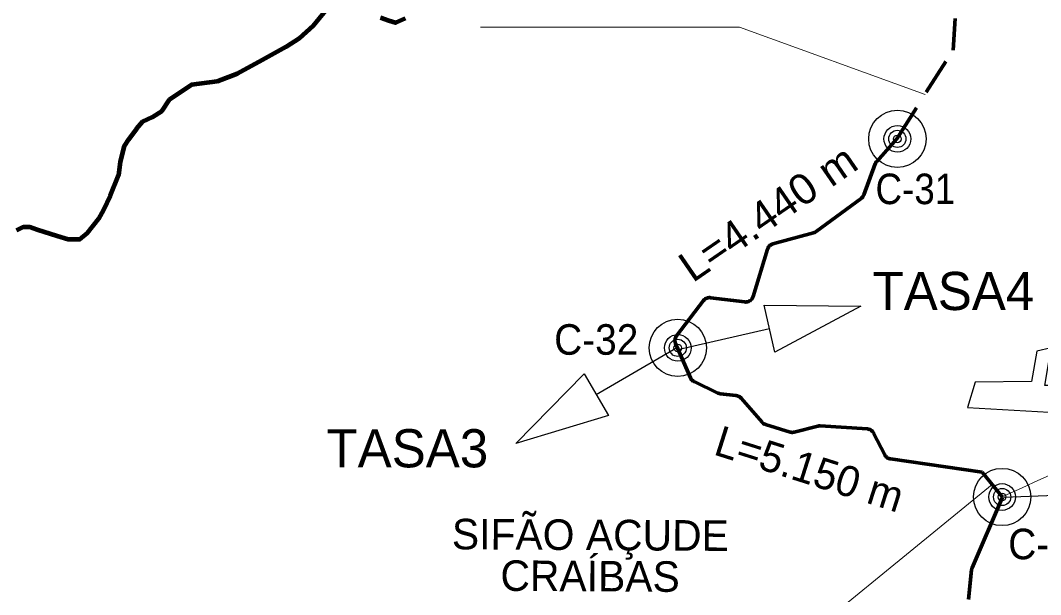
# Model space of a CAD drawing. Extents: x -1643653 to 4543381, y 1624270 to 13878484.
# Drawn here: x 731879 to 745235, y 8933563 to 8941082 of the extents above; entities that cross this region are included whole.
import ezdxf
from ezdxf.enums import TextEntityAlignment as Align

# ---------------------------------------------------------------- set-up
doc = ezdxf.new("R2010")
doc.units = 0
doc.header["$LTSCALE"] = 160
doc.linetypes.add('MEDIUM_DASHED', pattern=[4.5, 3, -1.5])
for name, color, linetype, lineweight in [('15', 7, 'Continuous', 25), ('21', 7, 'Continuous', 25), ('24', 7, 'Continuous', 25), ('50', 7, 'Continuous', 13), ('53', 7, 'Continuous', 106), ('54', 7, 'Continuous', 25), ('60', 7, 'Continuous', 13), ('61', 7, 'Continuous', 70)]:
    doc.layers.add(name, color=color, linetype=linetype, lineweight=lineweight)

msp = doc.modelspace()

# ---------------------------------------------------------------- linework, layer by layer
at = {"layer": '15'}
for centre, radius in [((743360.2, 8939530.1), 375), ((743360.2, 8939530.1), 175), ((743360.2, 8939530.1), 112.5), ((743360.2, 8939530.1), 50), ((740485.2, 8936793.2), 375), ((740485.2, 8936793.2), 175), ((740485.2, 8936793.2), 112.5), ((740485.2, 8936793.2), 50), ((744731.4, 8934840.9), 375), ((744731.4, 8934840.9), 175), ((744731.4, 8934840.9), 112.5), ((744731.4, 8934840.9), 50)]:
    msp.add_circle(centre, radius, dxfattribs=at)
at = {"layer": '21'}
msp.add_lwpolyline([(745187, 8936748.8), (745117.1, 8936352.5), (744378.8, 8936344.3), (744279.6, 8936014.5), (745653.1, 8935932.8), (745681.3, 8936302.9), (745288.9, 8936302.6), (745373.5, 8936795.4)], close=True, dxfattribs=at)
at = {"layer": '24', "lineweight": 53}
for points in [[(735929.7, 8941275.2), (735710.7, 8941012.2), (735528.2, 8940844.2), (735360.4, 8940734.6), (735046.5, 8940559.2), (734718.1, 8940383.8), (734455.3, 8940281.6)], [(736915, 8941107.2), (736790.9, 8941048.7), (736703.3, 8941077.9), (736593.9, 8941114.5)], [(734455.3, 8940281.6), (734119.6, 8940237.7), (733827.7, 8940040.4), (733725.5, 8939887), (733608.7, 8939813.9), (733477.3, 8939755.5), (733397, 8939660.5), (733294.9, 8939521.7), (733236.5, 8939434), (733185.4, 8939229.4), (733163.5, 8939054.1), (733054, 8938783.7), (732966.4, 8938601.1), (732900.7, 8938484.2), (732754.8, 8938294.2), (732652.6, 8938213.8), (732506.6, 8938213.8), (732360.6, 8938257.7), (732097.9, 8938338), (732003, 8938374.6), (731915.4, 8938374.6), (731827.8, 8938330.7)]]:
    msp.add_lwpolyline(points, dxfattribs=at)
at = {"layer": '50'}
for points in [[(743722.1, 8940113), (741293.7, 8940995.2), (737904.2, 8940995.2)], [(744603, 8935004.2), (741333.7, 8932333.2), (737533.2, 8932333.2)]]:
    msp.add_lwpolyline(points, dxfattribs=at)
msp.add_spline([(744731.4, 8934840.9), (748144.5, 8936505), (751968, 8938225.1), (754398.4, 8938284.4)], degree=3, dxfattribs=at)
at = {"layer": '53'}
for points in [[(735929.7, 8941275.2), (735710.7, 8941012.2), (735528.2, 8940844.2), (735360.4, 8940734.6), (735046.5, 8940559.2), (734718.1, 8940383.8), (734455.3, 8940281.6)], [(735929.7, 8941275.2), (735710.7, 8941012.2), (735528.2, 8940844.2), (735360.4, 8940734.6), (735046.5, 8940559.2), (734718.1, 8940383.8), (734455.3, 8940281.6)], [(735929.7, 8941275.2), (735710.7, 8941012.2), (735528.2, 8940844.2), (735360.4, 8940734.6), (735046.5, 8940559.2), (734718.1, 8940383.8), (734455.3, 8940281.6)], [(736915, 8941107.2), (736790.9, 8941048.7), (736703.3, 8941077.9), (736593.9, 8941114.5)], [(736915, 8941107.2), (736790.9, 8941048.7), (736703.3, 8941077.9), (736593.9, 8941114.5)], [(736915, 8941107.2), (736790.9, 8941048.7), (736703.3, 8941077.9), (736593.9, 8941114.5)], [(734455.3, 8940281.6), (734119.6, 8940237.7), (733827.7, 8940040.4), (733725.5, 8939887), (733608.7, 8939813.9), (733477.3, 8939755.5), (733397, 8939660.5), (733294.9, 8939521.7), (733236.5, 8939434), (733185.4, 8939229.4), (733163.5, 8939054.1), (733054, 8938783.7), (732966.4, 8938601.1), (732900.7, 8938484.2), (732754.8, 8938294.2), (732652.6, 8938213.8), (732506.6, 8938213.8), (732360.6, 8938257.7), (732097.9, 8938338), (732003, 8938374.6), (731915.4, 8938374.6), (731827.8, 8938330.7)], [(734455.3, 8940281.6), (734119.6, 8940237.7), (733827.7, 8940040.4), (733725.5, 8939887), (733608.7, 8939813.9), (733477.3, 8939755.5), (733397, 8939660.5), (733294.9, 8939521.7), (733236.5, 8939434), (733185.4, 8939229.4), (733163.5, 8939054.1), (733054, 8938783.7), (732966.4, 8938601.1), (732900.7, 8938484.2), (732754.8, 8938294.2), (732652.6, 8938213.8), (732506.6, 8938213.8), (732360.6, 8938257.7), (732097.9, 8938338), (732003, 8938374.6), (731915.4, 8938374.6), (731827.8, 8938330.7)], [(734455.3, 8940281.6), (734119.6, 8940237.7), (733827.7, 8940040.4), (733725.5, 8939887), (733608.7, 8939813.9), (733477.3, 8939755.5), (733397, 8939660.5), (733294.9, 8939521.7), (733236.5, 8939434), (733185.4, 8939229.4), (733163.5, 8939054.1), (733054, 8938783.7), (732966.4, 8938601.1), (732900.7, 8938484.2), (732754.8, 8938294.2), (732652.6, 8938213.8), (732506.6, 8938213.8), (732360.6, 8938257.7), (732097.9, 8938338), (732003, 8938374.6), (731915.4, 8938374.6), (731827.8, 8938330.7)]]:
    msp.add_lwpolyline(points, dxfattribs=at)
at = {"layer": '54'}
for p, q in [((740484.8, 8936772.3), (741685.2, 8937045.8)), ((740483.7, 8936798.4), (739419.1, 8936180.2)), ((744753.2, 8934837.8), (745983.2, 8934887.6))]:
    msp.add_line(p, q, dxfattribs=at)
for points in [[(741615, 8937353.7), (742880.5, 8937341.1), (741755.3, 8936738)], [(739577.7, 8935907.1), (738365.7, 8935542.7), (739260.6, 8936453.2)]]:
    msp.add_lwpolyline(points, close=True, dxfattribs=at)
at = {"layer": '60', "lineweight": 25}
msp.add_spline([(814781, 9009175.5), (814787.2, 9009173.4), (814796.9, 9009173.4), (814799.4, 9009172.4), (814805.1, 9009174.5), (814805.6, 9009176.5), (814811.7, 9009179.5), (814811.7, 9009179.5), (814801.5, 9009181), (814790.7, 9009181.5), (814784.1, 9009183.1), (814777.4, 9009185.1), (814778.4, 9009175.5)], degree=3, dxfattribs=at)
at = {"layer": '61', "linetype": 'MEDIUM_DASHED'}
for p, q in [((743353.6, 8939532), (744090.6, 8940694)), ((744468.3, 8935167.7), (744737.6, 8934840.7))]:
    msp.add_line(p, q, dxfattribs=at)
at = {"layer": '61'}
for points in [[(744090.6, 8940694), (744118.5, 8941105.6)], [(743352.3, 8939530.6), (743090, 8939234.8), (743088.1, 8939232.7), (743086.3, 8939230.5), (743084.6, 8939228.3), (743082.9, 8939226), (743081.3, 8939223.6), (743079.8, 8939221.2), (743078.4, 8939218.8)], [(743078.4, 8939218.8), (743077, 8939216.4), (743075.7, 8939213.9), (743074.4, 8939211.3), (743073.2, 8939208.8), (743072.1, 8939206.1), (743071.1, 8939203.5), (743071, 8939203.1), (742921.2, 8938797.3), (742920.1, 8938794.6), (742919, 8938792), (742917.9, 8938789.4), (742916.6, 8938786.9), (742915.3, 8938784.4), (742914, 8938781.9), (742912.5, 8938779.5), (742911, 8938777.1), (742909.4, 8938774.8), (742907.8, 8938772.5), (742906, 8938770.2), (742904.3, 8938768), (742902.4, 8938765.9), (742900.5, 8938763.8), (742898.6, 8938761.7), (742896.6, 8938759.8), (742894.5, 8938757.8), (742892.4, 8938755.9), (742890.2, 8938754.1), (742888, 8938752.4), (742886.6, 8938751.4), (742296.5, 8938317.1), (742294.2, 8938315.4), (742291.8, 8938313.8), (742289.5, 8938312.3), (742287, 8938310.9), (742284.5, 8938309.5), (742282, 8938308.2), (742279.5, 8938307), (742276.9, 8938305.8), (742274.3, 8938304.7), (742271.7, 8938303.7), (742269, 8938302.8), (742266.3, 8938301.9), (742263.8, 8938301.2), (741730.1, 8938154.2), (741727.3, 8938153.5), (741724.6, 8938152.6), (741722, 8938151.7), (741719.3, 8938150.6), (741716.7, 8938149.6), (741714.2, 8938148.4), (741711.6, 8938147.2), (741709.1, 8938145.8), (741706.6, 8938144.5), (741704.2, 8938143), (741701.8, 8938141.5), (741699.5, 8938139.9), (741697.2, 8938138.3), (741694.9, 8938136.6), (741692.7, 8938134.8), (741690.6, 8938132.9), (741688.5, 8938131), (741686.4, 8938129.1), (741684.4, 8938127.1), (741682.5, 8938125), (741680.6, 8938122.9), (741678.8, 8938120.7), (741677.1, 8938118.5), (741675.4, 8938116.2), (741673.8, 8938113.9), (741672.2, 8938111.5), (741670.7, 8938109.1), (741669.3, 8938106.7), (741668, 8938104.2), (741666.7, 8938101.7), (741665.5, 8938099.1), (741664.4, 8938096.5), (741663.3, 8938093.9), (741662.3, 8938091.2), (741661.4, 8938088.6), (741661, 8938087.1), (741470.4, 8937464.9), (741469.5, 8937462.2), (741468.6, 8937459.5), (741467.6, 8937456.9), (741466.5, 8937454.3), (741465.3, 8937451.7), (741464.1, 8937449.2), (741462.8, 8937446.6), (741461.4, 8937444.2), (741460, 8937441.7), (741458.4, 8937439.3), (741456.8, 8937437), (741455.2, 8937434.7), (741453.5, 8937432.5), (741451.7, 8937430.3), (741449.9, 8937428.1), (741448, 8937426), (741446, 8937424), (741444, 8937422), (741441.9, 8937420.1)], [(740844.3, 8937433.7), (740846.7, 8937435.3), (740849.1, 8937436.8), (740851.5, 8937438.3), (740854, 8937439.6), (740856.5, 8937440.9), (740859, 8937442.2), (740861.6, 8937443.3), (740864.2, 8937444.4), (740866.9, 8937445.4), (740869.5, 8937446.4), (740872.2, 8937447.2), (740875, 8937448), (740877.7, 8937448.7), (740880.5, 8937449.3), (740883.2, 8937449.9), (740886, 8937450.4), (740888.8, 8937450.8), (740891.6, 8937451.1), (740894.4, 8937451.3), (740897.3, 8937451.5), (740900.1, 8937451.6), (740902.9, 8937451.5), (740905.8, 8937451.5), (740908.6, 8937451.3), (740911.4, 8937451.1), (740913.7, 8937450.8), (741362.4, 8937394.9), (741365.2, 8937394.6), (741368.1, 8937394.4), (741370.9, 8937394.2), (741373.7, 8937394.2), (741376.6, 8937394.2), (741379.4, 8937394.3), (741382.2, 8937394.4), (741385, 8937394.7), (741387.8, 8937395), (741390.6, 8937395.4), (741393.4, 8937395.9), (741396.2, 8937396.5), (741398.9, 8937397.1), (741401.7, 8937397.8), (741404.4, 8937398.6), (741407.1, 8937399.5), (741409.7, 8937400.5), (741412.4, 8937401.5), (741415, 8937402.6), (741417.6, 8937403.8), (741420.1, 8937405), (741422.6, 8937406.3), (741425.1, 8937407.7), (741427.5, 8937409.2), (741429.9, 8937410.7), (741432.2, 8937412.3), (741434.5, 8937413.9), (741436.7, 8937415.7), (741438.9, 8937417.4), (741441.1, 8937419.3), (741443.2, 8937421.2), (741445.2, 8937423.2), (741447.2, 8937425.2), (741449.1, 8937427.2), (741451, 8937429.4), (741452.8, 8937431.6), (741454.5, 8937433.8), (741456.2, 8937436.1), (741457.8, 8937438.4), (741459.3, 8937440.8), (741460.8, 8937443.2), (741462.2, 8937445.6), (741463.6, 8937448.1), (741464.8, 8937450.7), (741466, 8937453.2), (741467.2, 8937455.8), (741468.2, 8937458.4), (741469.2, 8937461.1), (741470.1, 8937463.8), (741470.4, 8937464.9), (741661, 8938087.1), (741661.8, 8938089.8), (741662.8, 8938092.5), (741663.8, 8938095.1), (741664.9, 8938097.7), (741666.1, 8938100.3), (741667.3, 8938102.8), (741668.6, 8938105.4), (741670, 8938107.8), (741671.4, 8938110.3), (741673, 8938112.6), (741674.5, 8938115), (741676.2, 8938117.3), (741677.9, 8938119.5), (741679.7, 8938121.7), (741681.5, 8938123.9), (741683.4, 8938126), (741685.4, 8938128), (741687.4, 8938130), (741689.5, 8938131.9), (741691.6, 8938133.8), (741693.7, 8938135.6), (741696, 8938137.4)], [(741276.2, 8936161.9), (741273.6, 8936162.9), (741270.9, 8936163.8), (741268.2, 8936164.7), (741265.5, 8936165.5), (741262.7, 8936166.2), (741260, 8936166.8), (741257.2, 8936167.3), (741254.4, 8936167.8), (741251.7, 8936168.1), (741042.2, 8936193.5), (741039.5, 8936193.9), (741036.7, 8936194.3), (741033.9, 8936194.9), (741031.1, 8936195.5), (741028.4, 8936196.2), (741025.7, 8936197), (741023, 8936197.8), (741020.3, 8936198.7), (741017.6, 8936199.7), (741015, 8936200.8), (741012.4, 8936201.9), (741011.2, 8936202.5), (740699.9, 8936351.2), (740697.4, 8936352.5), (740694.9, 8936353.8), (740692.5, 8936355.2), (740690, 8936356.7), (740687.7, 8936358.2), (740685.3, 8936359.8), (740683, 8936361.5), (740680.8, 8936363.2), (740678.6, 8936365), (740676.5, 8936366.8), (740674.4, 8936368.8), (740672.4, 8936370.7), (740670.4, 8936372.8), (740668.5, 8936374.8), (740666.6, 8936377), (740664.8, 8936379.2), (740663.1, 8936381.4), (740661.4, 8936383.7), (740659.8, 8936386), (740658.3, 8936388.4), (740656.8, 8936390.8), (740655.4, 8936393.3), (740654.1, 8936395.8), (740652.8, 8936398.3), (740651.7, 8936400.9), (740651.3, 8936401.7), (740456.6, 8936850.7), (740455.5, 8936853.3), (740454.5, 8936855.9), (740453.5, 8936858.6), (740452.7, 8936861.3), (740451.9, 8936864), (740451.2, 8936866.8), (740450.5, 8936869.5), (740450, 8936872.3), (740449.5, 8936875.1), (740449.1, 8936877.9), (740448.8, 8936880.7), (740448.6, 8936883.5), (740448.4, 8936886.3), (740448.3, 8936889.2), (740448.3, 8936892), (740448.4, 8936894.8), (740448.6, 8936897.6), (740448.8, 8936900.4), (740449.1, 8936903.3), (740449.5, 8936906.1), (740450, 8936908.8), (740450.6, 8936911.6), (740451.2, 8936914.4), (740451.9, 8936917.1), (740452.7, 8936919.8), (740453.6, 8936922.5), (740454.5, 8936925.2), (740455.6, 8936927.8), (740456.7, 8936930.4), (740457.8, 8936933), (740459.1, 8936935.6), (740460.4, 8936938.1), (740461.8, 8936940.5), (740463.2, 8936942.9), (740464.7, 8936945.3), (740466.3, 8936947.7), (740468, 8936950), (740468.9, 8936951.3), (740821.9, 8937412.3), (740823.7, 8937414.6), (740825.5, 8937416.7), (740827.3, 8937418.9), (740829.3, 8937420.9), (740831.3, 8937422.9), (740833.3, 8937424.9), (740835.4, 8937426.8), (740837.6, 8937428.6), (740839.8, 8937430.4), (740842, 8937432.1), (740844.3, 8937433.7)], [(743033.7, 8935700.6), (743031.7, 8935702.6), (743029.7, 8935704.6), (743027.6, 8935706.5), (743025.5, 8935708.4), (743023.3, 8935710.2), (743021.1, 8935711.9), (743018.8, 8935713.6), (743016.4, 8935715.2), (743014.1, 8935716.7), (743011.7, 8935718.2), (743009.2, 8935719.6), (743006.7, 8935720.9), (743004.2, 8935722.2), (743001.6, 8935723.4), (742999, 8935724.5), (742996.4, 8935725.5), (742993.7, 8935726.5), (742991, 8935727.4), (742988.3, 8935728.2), (742985.6, 8935729), (742982.8, 8935729.6), (742980.1, 8935730.2), (742977.3, 8935730.7), (742974.5, 8935731.1), (742971.7, 8935731.5), (742968.9, 8935731.8), (742967.3, 8935731.9), (742351.3, 8935771.8), (742348.5, 8935771.9), (742345.7, 8935772), (742342.8, 8935772), (742340, 8935771.9), (742337.2, 8935771.7), (742334.4, 8935771.4), (742331.6, 8935771.1), (742328.8, 8935770.7), (742326, 8935770.2), (742323.2, 8935769.6), (742320.5, 8935769), (742320.3, 8935768.9), (742008.6, 8935690.2), (742005.8, 8935689.6), (742003.1, 8935689), (742000.3, 8935688.5), (741997.5, 8935688.1), (741994.7, 8935687.7), (741991.9, 8935687.5), (741989.1, 8935687.3), (741986.2, 8935687.2), (741983.4, 8935687.2), (741980.6, 8935687.2), (741977.7, 8935687.4), (741974.9, 8935687.6), (741972.1, 8935687.9), (741969.3, 8935688.3), (741966.5, 8935688.7), (741963.7, 8935689.3), (741961, 8935689.9), (741958.2, 8935690.6), (741955.5, 8935691.3), (741954.7, 8935691.6), (741634.6, 8935789.9), (741631.9, 8935790.8), (741629.2, 8935791.7), (741626.6, 8935792.8), (741624, 8935793.9), (741621.4, 8935795), (741618.8, 8935796.3), (741616.3, 8935797.6), (741613.9, 8935799), (741611.4, 8935800.4), (741609.1, 8935801.9), (741606.7, 8935803.5), (741604.4, 8935805.2), (741602.2, 8935806.9), (741600, 8935808.7), (741597.8, 8935810.5), (741595.7, 8935812.4), (741593.7, 8935814.3), (741591.7, 8935816.4), (741589.8, 8935818.4), (741588.5, 8935819.9), (741315.1, 8936134.5), (741313.2, 8936136.6), (741311.3, 8936138.6), (741309.3, 8936140.6), (741307.2, 8936142.6), (741305.1, 8936144.4), (741303, 8936146.3), (741300.7, 8936148), (741298.5, 8936149.7), (741296.2, 8936151.3), (741293.8, 8936152.9), (741291.4, 8936154.4), (741289, 8936155.8), (741286.5, 8936157.2), (741284, 8936158.5), (741281.4, 8936159.7), (741278.8, 8936160.9), (741276.2, 8936161.9)], [(744468.3, 8935167.7), (743270.2, 8935339.1), (743267.4, 8935339.6), (743264.6, 8935340.1), (743261.8, 8935340.7), (743259.1, 8935341.3), (743256.4, 8935342.1), (743253.7, 8935342.9), (743251, 8935343.8), (743248.3, 8935344.8), (743245.7, 8935345.9), (743243.1, 8935347), (743240.6, 8935348.2), (743238, 8935349.5), (743235.5, 8935350.8), (743233.1, 8935352.2), (743230.7, 8935353.7), (743228.3, 8935355.3), (743226, 8935356.9), (743223.7, 8935358.6), (743221.5, 8935360.3), (743219.3, 8935362.1), (743217.2, 8935364), (743215.1, 8935365.9), (743213.1, 8935367.9), (743211.2, 8935369.9), (743209.3, 8935372), (743207.4, 8935374.2), (743205.7, 8935376.4), (743203.9, 8935378.6), (743202.3, 8935380.9), (743200.7, 8935383.3), (743199.2, 8935385.7), (743197.7, 8935388.1), (743196.4, 8935390.6), (743195.3, 8935392.6), (743049.9, 8935677.5), (743048.6, 8935680), (743047.2, 8935682.5), (743045.7, 8935684.9), (743044.2, 8935687.3), (743042.6, 8935689.6), (743040.9, 8935691.9), (743039.2, 8935694.2), (743037.4, 8935696.4), (743035.6, 8935698.5), (743033.7, 8935700.6)], [(744737.2, 8934839.8), (744340.3, 8933915.2), (744339.2, 8933912.6), (744338.2, 8933910), (744337.2, 8933907.3), (744336.3, 8933904.6), (744335.5, 8933901.9), (744334.8, 8933899.2), (744334.1, 8933896.4), (744333.6, 8933893.7), (744333.1, 8933890.9), (744332.6, 8933888.1), (744332.3, 8933885.3), (744332.3, 8933885.2), (744290.9, 8933498.4)]]:
    msp.add_lwpolyline(points, dxfattribs=at)

# ---------------------------------------------------------------- texts
at = {"layer": '15'}
for s, width, p in [('C-31', 0.9, (743074, 8938675.7)), ('C-32', 0.95, (738867.3, 8936703.6)), ('C-33', 0.95, (744811.7, 8934025.6))]:
    msp.add_text(s, height=400, dxfattribs=dict(at, width=width)).set_placement(p)
at = {"layer": '50', "width": 1.05}
msp.add_text('L=4.440 m', height=400, rotation=34.574, dxfattribs=at).set_placement((740679.6, 8937637.9))
at = {"layer": '50'}
msp.add_text('L=5.150 m', height=400, rotation=342.433, dxfattribs=at).set_placement((740938.3, 8935401.6))
for s, p in [('SIFÃO AÇUDE', (739340.1, 8934145.2)), ('CRAÍBAS', (739336.8, 8933605.2))]:
    msp.add_text(s, height=400, rotation=359.655, dxfattribs=at).set_placement(p, align=Align.CENTER)
at = {"layer": '54'}
for s, p in [('TASA4', (744094, 8937288.9)), ('TASA3', (736944.9, 8935228.7))]:
    msp.add_text(s, height=500, dxfattribs=at).set_placement(p, align=Align.CENTER)

doc.saveas('drawing.dxf')
